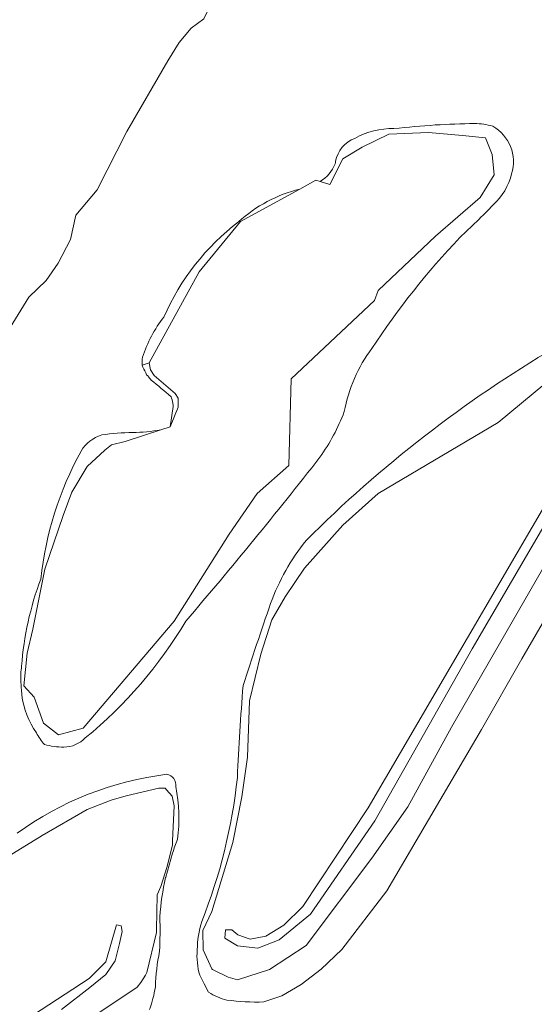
# Model space of a CAD drawing. Extents: x 184422 to 188298, y 343471 to 350189.
# Tile 309 of 513: x 186901 to 187052, y 348015 to 348303. Entities that reach past the tile are written whole.
import ezdxf

# ---------------------------------------------------------------- set-up
doc = ezdxf.new("R2010")
doc.units = 0
for name, color, linetype, lineweight in [('B-WA-GR-GRAS-GV', 252, 'Continuous', 13), ('B-WA-OG-WATER_GREPPEL-GV', 252, 'Continuous', 18), ('B-WA-OG-WATER_MEER-GV', 252, 'Continuous', 18), ('B-WA-OG-WATER_SLOOT-GV', 252, 'Continuous', 18)]:
    doc.layers.add(name, color=color, linetype=linetype, lineweight=lineweight)

msp = doc.modelspace()

# ---------------------------------------------------------------- linework, layer by layer
at = {"layer": 'B-WA-GR-GRAS-GV', "flags": 128}
for points in [[(186894.606, 348207.838), (186903.258, 348221.808), (186908.338, 348226.65), (186911.91, 348231.809), (186915.482, 348238.715), (186917.069, 348245.859), (186923.34, 348253.32), (186931.992, 348270.386), (186944.057, 348291.103), (186947.394, 348296.417), (186950.883, 348300.707), (186954.614, 348303.406)], [(186894.606, 348207.838), (186903.258, 348221.808), (186908.338, 348226.65), (186911.91, 348231.809), (186915.482, 348238.715), (186917.069, 348245.859), (186923.34, 348253.32), (186931.992, 348270.386), (186944.057, 348291.103), (186947.394, 348296.417), (186950.883, 348300.707), (186954.614, 348303.406)], [(186894.606, 348207.838), (186903.258, 348221.808), (186908.338, 348226.65), (186911.91, 348231.809), (186915.482, 348238.715), (186917.069, 348245.859), (186923.34, 348253.32), (186931.992, 348270.386), (186944.057, 348291.103), (186947.394, 348296.417), (186950.883, 348300.707), (186954.614, 348303.406)], [(187054.688, 348196.352), (187040.93, 348185.107), (187005.74, 348164.205), (186995.421, 348154.945), (186984.177, 348142.377), (186978.426, 348133.909), (186974.56, 348127.244), (186971.361, 348117.113), (186968.037, 348103.483), (186967.375, 348086.946), (186965.788, 348075.371), (186963.142, 348061.943), (186956.924, 348041.703), (186954.278, 348036.146), (186954.411, 348030.458), (186956.924, 348024.902), (186957.196, 348024.698), (186961.699, 348022.507), (186964.464, 348021.643), (186973.863, 348024.754), (186984.638, 348031.784), (187003.871, 348057.332), (187014.455, 348072.382), (187027.26, 348095.717), (187076.928, 348181.955)], [(187054.688, 348196.352), (187040.93, 348185.107), (187005.74, 348164.205), (186995.421, 348154.945), (186984.177, 348142.377), (186978.426, 348133.909), (186974.56, 348127.244), (186971.361, 348117.113), (186968.037, 348103.483), (186967.375, 348086.946), (186965.788, 348075.371), (186963.142, 348061.943), (186956.924, 348041.703), (186954.278, 348036.146), (186954.411, 348030.458), (186956.924, 348024.902), (186957.196, 348024.698), (186961.699, 348022.507), (186964.464, 348021.643), (186973.863, 348024.754), (186984.638, 348031.784), (187003.871, 348057.332), (187014.455, 348072.382), (187027.26, 348095.717), (187076.928, 348181.955)], [(187054.688, 348196.352), (187040.93, 348185.107), (187005.74, 348164.205), (186995.421, 348154.945), (186984.177, 348142.377), (186978.426, 348133.909), (186974.56, 348127.244), (186971.361, 348117.113), (186968.037, 348103.483), (186967.375, 348086.946), (186965.788, 348075.371), (186963.142, 348061.943), (186956.924, 348041.703), (186954.278, 348036.146), (186954.411, 348030.458), (186956.924, 348024.902), (186957.196, 348024.698), (186961.699, 348022.507), (186964.464, 348021.643), (186973.863, 348024.754), (186984.638, 348031.784), (187003.871, 348057.332), (187014.455, 348072.382), (187027.26, 348095.717), (187076.928, 348181.955)], [(186911.745, 348003.985), (186935.098, 348019.577), (186936.143, 348020.889), (186937.506, 348023.024), (186937.86, 348023.857), (186940.713, 348035.516), (186940.713, 348036.39), (186940.959, 348046.629), (186942.041, 348049.024), (186943.798, 348054.653), (186945.417, 348061.183), (186945.417, 348062.416), (186945.86, 348072.727), (186945.279, 348075.516), (186943.626, 348077.424), (186943.219, 348077.894), (186941.439, 348077.894), (186931.789, 348075.611), (186927.408, 348074.334), (186920.371, 348071.588), (186907.208, 348063.99), (186897.473, 348058.027)], [(186911.745, 348003.985), (186935.098, 348019.577), (186936.143, 348020.889), (186937.506, 348023.024), (186937.86, 348023.857), (186940.713, 348035.516), (186940.713, 348036.39), (186940.959, 348046.629), (186942.041, 348049.024), (186943.798, 348054.653), (186945.417, 348061.183), (186945.417, 348062.416), (186945.86, 348072.727), (186945.279, 348075.516), (186943.626, 348077.424), (186943.219, 348077.894), (186941.439, 348077.894), (186931.789, 348075.611), (186927.408, 348074.334), (186920.371, 348071.588), (186907.208, 348063.99), (186897.473, 348058.027)], [(186911.745, 348003.985), (186935.098, 348019.577), (186936.143, 348020.889), (186937.506, 348023.024), (186937.86, 348023.857), (186940.713, 348035.516), (186940.713, 348036.39), (186940.959, 348046.629), (186942.041, 348049.024), (186943.798, 348054.653), (186945.417, 348061.183), (186945.417, 348062.416), (186945.86, 348072.727), (186945.279, 348075.516), (186943.626, 348077.424), (186943.219, 348077.894), (186941.439, 348077.894), (186931.789, 348075.611), (186927.408, 348074.334), (186920.371, 348071.588), (186907.208, 348063.99), (186897.473, 348058.027)], [(186869.093, 347988.237), (186920.952, 348022.104), (186925.846, 348026.998), (186929.021, 348037.846), (186930.315, 348037.48), (186930.635, 348035.88), (186929.835, 348032.361), (186928.555, 348027.243), (186925.836, 348023.244), (186921.198, 348019.405), (186912.88, 348013.008)], [(186869.093, 347988.237), (186920.952, 348022.104), (186925.846, 348026.998), (186929.021, 348037.846), (186930.315, 348037.48), (186930.635, 348035.88), (186929.835, 348032.361), (186928.555, 348027.243), (186925.836, 348023.244), (186921.198, 348019.405), (186912.88, 348013.008)], [(186869.093, 347988.237), (186920.952, 348022.104), (186925.846, 348026.998), (186929.021, 348037.846), (186930.315, 348037.48), (186930.635, 348035.88), (186929.835, 348032.361), (186928.555, 348027.243), (186925.836, 348023.244), (186921.198, 348019.405), (186912.88, 348013.008)]]:
    msp.add_lwpolyline(points, dxfattribs=at)
for points in [[(186945.946, 348126.815), (186962.071, 348152.352), (186970.278, 348164.228), (186979.562, 348172.482), (186980.209, 348197.856), (187004.683, 348220.874), (187005.742, 348223.785), (187022.543, 348239.66), (187035.64, 348251.037), (187039.741, 348257.652), (187039.212, 348263.605), (187037.227, 348268.499), (187030.481, 348269.161), (187020.559, 348270.087), (187008.917, 348269.558), (187001.031, 348265.806), (186995.362, 348262.331), (186991.587, 348254.873), (186988.719, 348255.706), (186987.486, 348256.064), (186982.775, 348253.497), (186965.393, 348244.025), (186953.222, 348229.209), (186938.56, 348202.579), (186938.99, 348200.552), (186940.001, 348198.821), (186946.149, 348193.526), (186947.109, 348192.223), (186947.109, 348191.864), (186947.109, 348189.527), (186944.753, 348183.832), (186941.989, 348182.92), (186931.526, 348179.467), (186927.562, 348178.479), (186925.518, 348176.966), (186920.345, 348172.14), (186915.844, 348164.653), (186913.385, 348157.846), (186907.978, 348142.029), (186904.406, 348124.434), (186902.819, 348117.422), (186901.76, 348107.897), (186904.803, 348104.59), (186907.581, 348096.917), (186911.947, 348093.477), (186919.223, 348095.462)], [(186945.946, 348126.815), (186962.071, 348152.352), (186970.278, 348164.228), (186979.562, 348172.482), (186980.209, 348197.856), (187004.683, 348220.874), (187005.742, 348223.785), (187022.543, 348239.66), (187035.64, 348251.037), (187039.741, 348257.652), (187039.212, 348263.605), (187037.227, 348268.499), (187030.481, 348269.161), (187020.559, 348270.087), (187008.917, 348269.558), (187001.031, 348265.806), (186995.362, 348262.331), (186991.587, 348254.873), (186988.719, 348255.706), (186987.486, 348256.064), (186982.775, 348253.497), (186965.393, 348244.025), (186953.222, 348229.209), (186938.56, 348202.579), (186938.99, 348200.552), (186940.001, 348198.821), (186946.149, 348193.526), (186947.109, 348192.223), (186947.109, 348191.864), (186947.109, 348189.527), (186944.753, 348183.832), (186941.989, 348182.92), (186931.526, 348179.467), (186927.562, 348178.479), (186925.518, 348176.966), (186920.345, 348172.14), (186915.844, 348164.653), (186913.385, 348157.846), (186907.978, 348142.029), (186904.406, 348124.434), (186902.819, 348117.422), (186901.76, 348107.897), (186904.803, 348104.59), (186907.581, 348096.917), (186911.947, 348093.477), (186919.223, 348095.462)], [(186945.946, 348126.815), (186962.071, 348152.352), (186970.278, 348164.228), (186979.562, 348172.482), (186980.209, 348197.856), (187004.683, 348220.874), (187005.742, 348223.785), (187022.543, 348239.66), (187035.64, 348251.037), (187039.741, 348257.652), (187039.212, 348263.605), (187037.227, 348268.499), (187030.481, 348269.161), (187020.559, 348270.087), (187008.917, 348269.558), (187001.031, 348265.806), (186995.362, 348262.331), (186991.587, 348254.873), (186988.719, 348255.706), (186987.486, 348256.064), (186982.775, 348253.497), (186965.393, 348244.025), (186953.222, 348229.209), (186938.56, 348202.579), (186938.99, 348200.552), (186940.001, 348198.821), (186946.149, 348193.526), (186947.109, 348192.223), (186947.109, 348191.864), (186947.109, 348189.527), (186944.753, 348183.832), (186941.989, 348182.92), (186931.526, 348179.467), (186927.562, 348178.479), (186925.518, 348176.966), (186920.345, 348172.14), (186915.844, 348164.653), (186913.385, 348157.846), (186907.978, 348142.029), (186904.406, 348124.434), (186902.819, 348117.422), (186901.76, 348107.897), (186904.803, 348104.59), (186907.581, 348096.917), (186911.947, 348093.477), (186919.223, 348095.462)], [(186978.076, 348037.749), (186983.633, 348043.173), (187002.815, 348072.144), (187070.548, 348188.032), (187072.4, 348192.795), (187071.475, 348195.97), (187067.77, 348197.028), (187068.564, 348199.542), (187072.136, 348198.351), (187074.385, 348194.647), (187075.046, 348191.075), (187073.723, 348187.768), (187033.374, 348118.711), (187004.799, 348068.308), (186985.882, 348040.924), (186976.753, 348033.383), (186970.403, 348031.002), (186964.45, 348031.663), (186960.746, 348033.912), (186961.011, 348036.293), (186962.863, 348036.293), (186964.583, 348034.838), (186968.155, 348033.648), (186972.785, 348034.441)], [(186978.076, 348037.749), (186983.633, 348043.173), (187002.815, 348072.144), (187070.548, 348188.032), (187072.4, 348192.795), (187071.475, 348195.97), (187067.77, 348197.028), (187068.564, 348199.542), (187072.136, 348198.351), (187074.385, 348194.647), (187075.046, 348191.075), (187073.723, 348187.768), (187033.374, 348118.711), (187004.799, 348068.308), (186985.882, 348040.924), (186976.753, 348033.383), (186970.403, 348031.002), (186964.45, 348031.663), (186960.746, 348033.912), (186961.011, 348036.293), (186962.863, 348036.293), (186964.583, 348034.838), (186968.155, 348033.648), (186972.785, 348034.441)], [(186978.076, 348037.749), (186983.633, 348043.173), (187002.815, 348072.144), (187070.548, 348188.032), (187072.4, 348192.795), (187071.475, 348195.97), (187067.77, 348197.028), (187068.564, 348199.542), (187072.136, 348198.351), (187074.385, 348194.647), (187075.046, 348191.075), (187073.723, 348187.768), (187033.374, 348118.711), (187004.799, 348068.308), (186985.882, 348040.924), (186976.753, 348033.383), (186970.403, 348031.002), (186964.45, 348031.663), (186960.746, 348033.912), (186961.011, 348036.293), (186962.863, 348036.293), (186964.583, 348034.838), (186968.155, 348033.648), (186972.785, 348034.441)]]:
    msp.add_lwpolyline(points, close=True, dxfattribs=at)
at = {"layer": 'B-WA-OG-WATER_GREPPEL-GV', "flags": 128}
msp.add_lwpolyline([(186978.076, 348037.749), (186972.785, 348034.441), (186968.155, 348033.648), (186964.583, 348034.838), (186962.863, 348036.293), (186961.011, 348036.293), (186960.746, 348033.912), (186964.45, 348031.663), (186970.403, 348031.002), (186976.753, 348033.383), (186985.882, 348040.924), (187004.799, 348068.308), (187033.374, 348118.711), (187073.723, 348187.768), (187075.046, 348191.075), (187074.385, 348194.647), (187072.136, 348198.351), (187068.564, 348199.542), (187067.77, 348197.028), (187071.475, 348195.97), (187072.4, 348192.795), (187070.548, 348188.032), (187002.815, 348072.144), (186983.633, 348043.173)], close=True, dxfattribs=at)
msp.add_lwpolyline([(186978.076, 348037.749), (186972.785, 348034.441), (186968.155, 348033.648), (186964.583, 348034.838), (186962.863, 348036.293), (186961.011, 348036.293), (186960.746, 348033.912), (186964.45, 348031.663), (186970.403, 348031.002), (186976.753, 348033.383), (186985.882, 348040.924), (187004.799, 348068.308), (187033.374, 348118.711), (187073.723, 348187.768), (187075.046, 348191.075), (187074.385, 348194.647), (187072.136, 348198.351), (187068.564, 348199.542), (187067.77, 348197.028), (187071.475, 348195.97), (187072.4, 348192.795), (187070.548, 348188.032), (187002.815, 348072.144), (186983.633, 348043.173)], close=True, dxfattribs=at)
msp.add_lwpolyline([(186978.076, 348037.749), (186972.785, 348034.441), (186968.155, 348033.648), (186964.583, 348034.838), (186962.863, 348036.293), (186961.011, 348036.293), (186960.746, 348033.912), (186964.45, 348031.663), (186970.403, 348031.002), (186976.753, 348033.383), (186985.882, 348040.924), (187004.799, 348068.308), (187033.374, 348118.711), (187073.723, 348187.768), (187075.046, 348191.075), (187074.385, 348194.647), (187072.136, 348198.351), (187068.564, 348199.542), (187067.77, 348197.028), (187071.475, 348195.97), (187072.4, 348192.795), (187070.548, 348188.032), (187002.815, 348072.144), (186983.633, 348043.173)], close=True, dxfattribs=at)
msp.add_lwpolyline([(186912.88, 348013.008), (186921.198, 348019.405), (186925.836, 348023.244), (186928.555, 348027.243), (186929.835, 348032.361), (186930.635, 348035.88), (186930.315, 348037.48), (186929.021, 348037.846), (186925.846, 348026.998), (186920.952, 348022.104), (186869.093, 347988.237)], dxfattribs=at)
msp.add_lwpolyline([(186912.88, 348013.008), (186921.198, 348019.405), (186925.836, 348023.244), (186928.555, 348027.243), (186929.835, 348032.361), (186930.635, 348035.88), (186930.315, 348037.48), (186929.021, 348037.846), (186925.846, 348026.998), (186920.952, 348022.104), (186869.093, 347988.237)], dxfattribs=at)
msp.add_lwpolyline([(186912.88, 348013.008), (186921.198, 348019.405), (186925.836, 348023.244), (186928.555, 348027.243), (186929.835, 348032.361), (186930.635, 348035.88), (186930.315, 348037.48), (186929.021, 348037.846), (186925.846, 348026.998), (186920.952, 348022.104), (186869.093, 347988.237)], dxfattribs=at)
at = {"layer": 'B-WA-OG-WATER_MEER-GV', "flags": 128}
for points in [[(186962.318, 348318.277), (186960.488, 348314.439), (186957.154, 348310.629), (186956.201, 348306.581), (186954.614, 348303.406), (186950.883, 348300.707), (186947.394, 348296.417), (186944.057, 348291.103), (186931.992, 348270.386), (186923.34, 348253.32), (186917.069, 348245.859), (186915.482, 348238.715), (186911.91, 348231.809), (186908.338, 348226.65), (186903.258, 348221.808), (186894.606, 348207.838), (186892.687, 348201.168)], [(186962.318, 348318.277), (186960.488, 348314.439), (186957.154, 348310.629), (186956.201, 348306.581), (186954.614, 348303.406), (186950.883, 348300.707), (186947.394, 348296.417), (186944.057, 348291.103), (186931.992, 348270.386), (186923.34, 348253.32), (186917.069, 348245.859), (186915.482, 348238.715), (186911.91, 348231.809), (186908.338, 348226.65), (186903.258, 348221.808), (186894.606, 348207.838), (186892.687, 348201.168)], [(186962.318, 348318.277), (186960.488, 348314.439), (186957.154, 348310.629), (186956.201, 348306.581), (186954.614, 348303.406), (186950.883, 348300.707), (186947.394, 348296.417), (186944.057, 348291.103), (186931.992, 348270.386), (186923.34, 348253.32), (186917.069, 348245.859), (186915.482, 348238.715), (186911.91, 348231.809), (186908.338, 348226.65), (186903.258, 348221.808), (186894.606, 348207.838), (186892.687, 348201.168)], [(186993.124, 348260.885), (186993.212, 348261.275), (186993.275, 348261.667)], [(186993.124, 348260.885), (186993.212, 348261.275), (186993.275, 348261.667)], [(186993.124, 348260.885), (186993.212, 348261.275), (186993.275, 348261.667)], [(186982.775, 348253.497), (186987.486, 348256.064), (186988.719, 348255.706)], [(186982.775, 348253.497), (186987.486, 348256.064), (186988.719, 348255.706)], [(186982.775, 348253.497), (186987.486, 348256.064), (186988.719, 348255.706)], [(186938.207, 348198.708), (186937.744, 348199.046), (186937.585, 348199.649)], [(186938.207, 348198.708), (186937.744, 348199.046), (186937.585, 348199.649)], [(186938.207, 348198.708), (186937.744, 348199.046), (186937.585, 348199.649)], [(186941.989, 348182.92), (186944.753, 348183.832), (186945.61, 348189.731)], [(186941.989, 348182.92), (186944.753, 348183.832), (186945.61, 348189.731)], [(186941.989, 348182.92), (186944.753, 348183.832), (186945.61, 348189.731)], [(187084.56, 348179.888), (187082.709, 348176.405), (187073.581, 348159.982), (187059.817, 348136.306), (187047.858, 348115.817), (187036.1, 348095.043), (187008.277, 348047.742), (186995.099, 348030.558), (186989.048, 348024.757), (186983.167, 348020.316), (186977.461, 348017.034), (186972.182, 348015.18)], [(187084.56, 348179.888), (187082.709, 348176.405), (187073.581, 348159.982), (187059.817, 348136.306), (187047.858, 348115.817), (187036.1, 348095.043), (187008.277, 348047.742), (186995.099, 348030.558), (186989.048, 348024.757), (186983.167, 348020.316), (186977.461, 348017.034), (186972.182, 348015.18)], [(187084.56, 348179.888), (187082.709, 348176.405), (187073.581, 348159.982), (187059.817, 348136.306), (187047.858, 348115.817), (187036.1, 348095.043), (187008.277, 348047.742), (186995.099, 348030.558), (186989.048, 348024.757), (186983.167, 348020.316), (186977.461, 348017.034), (186972.182, 348015.18)], [(186945.41, 348058.822), (186943.472, 348051.821), (186943.392, 348051.639)], [(186945.41, 348058.822), (186943.472, 348051.821), (186943.392, 348051.639)], [(186945.41, 348058.822), (186943.472, 348051.821), (186943.392, 348051.639)], [(186956.004, 348018.031), (186954.704, 348020.521), (186953.426, 348023.025)], [(186956.004, 348018.031), (186954.704, 348020.521), (186953.426, 348023.025)], [(186956.004, 348018.031), (186954.704, 348020.521), (186953.426, 348023.025)]]:
    msp.add_lwpolyline(points, dxfattribs=at)
at = {"layer": 'B-WA-OG-WATER_MEER-GV'}
for points in [[(187010.366, 348271.213, -0.0089039), (187022.48, 348272.287)], [(187010.366, 348271.213, -0.0089039), (187022.48, 348272.287)], [(187010.366, 348271.213, -0.0089039), (187022.48, 348272.287)], [(187022.48, 348272.287, -0.0083114), (187034.024, 348272.705)], [(187022.48, 348272.287, -0.0083114), (187034.024, 348272.705)], [(187022.48, 348272.287, -0.0083114), (187034.024, 348272.705)], [(187034.024, 348272.705, -0.0652747), (187039.342, 348271.922)], [(187034.024, 348272.705, -0.0652747), (187039.342, 348271.922)], [(187034.024, 348272.705, -0.0652747), (187039.342, 348271.922)], [(187039.342, 348271.922, -0.3531834), (187044.905, 348257.976)], [(187039.342, 348271.922, -0.3531834), (187044.905, 348257.976)], [(187039.342, 348271.922, -0.3531834), (187044.905, 348257.976)], [(186998.924, 348268.353, -0.1404952), (187010.366, 348271.213)], [(186998.924, 348268.353, -0.1404952), (187010.366, 348271.213)], [(186998.924, 348268.353, -0.1404952), (187010.366, 348271.213)], [(186993.275, 348261.667, -0.2658244), (186998.924, 348268.353)], [(186993.275, 348261.667, -0.2658244), (186998.924, 348268.353)], [(186993.275, 348261.667, -0.2658244), (186998.924, 348268.353)], [(186988.719, 348255.706, 0.160474), (186993.124, 348260.885)], [(186988.719, 348255.706, 0.160474), (186993.124, 348260.885)], [(186988.719, 348255.706, 0.160474), (186993.124, 348260.885)], [(187044.905, 348257.976, -0.1468125), (187039.532, 348248.87)], [(187044.905, 348257.976, -0.1468125), (187039.532, 348248.87)], [(187044.905, 348257.976, -0.1468125), (187039.532, 348248.87)], [(186964.814, 348243.9, -0.1256387), (186982.775, 348253.497)], [(186964.814, 348243.9, -0.1256387), (186982.775, 348253.497)], [(186964.814, 348243.9, -0.1256387), (186982.775, 348253.497)], [(187039.532, 348248.87, -0.011118), (187029.698, 348239.266)], [(187039.532, 348248.87, -0.011118), (187029.698, 348239.266)], [(187039.532, 348248.87, -0.011118), (187029.698, 348239.266)], [(186942.883, 348215.991, -0.1271759), (186964.814, 348243.9)], [(186942.883, 348215.991, -0.1271759), (186964.814, 348243.9)], [(186942.883, 348215.991, -0.1271759), (186964.814, 348243.9)], [(187029.698, 348239.266, 0.0450065), (187003.925, 348206.794)], [(187029.698, 348239.266, 0.0450065), (187003.925, 348206.794)], [(187029.698, 348239.266, 0.0450065), (187003.925, 348206.794)], [(186936.624, 348204.233, -0.087718), (186942.883, 348215.991)], [(186936.624, 348204.233, -0.087718), (186942.883, 348215.991)], [(186936.624, 348204.233, -0.087718), (186942.883, 348215.991)], [(186984.583, 348150.45, -0.0631305), (187057.681, 348207.08)], [(186984.583, 348150.45, -0.0631305), (187057.681, 348207.08)], [(186984.583, 348150.45, -0.0631305), (187057.681, 348207.08)], [(187003.925, 348206.794, 0.114866), (186995.787, 348188.246)], [(187003.925, 348206.794, 0.114866), (186995.787, 348188.246)], [(187003.925, 348206.794, 0.114866), (186995.787, 348188.246)], [(186936.531, 348201.825, -0.0892809), (186936.624, 348204.233)], [(186936.531, 348201.825, -0.0892809), (186936.624, 348204.233)], [(186936.531, 348201.825, -0.0892809), (186936.624, 348204.233)], [(186937.585, 348199.649, -0.0451325), (186936.531, 348201.825)], [(186937.585, 348199.649, -0.0451325), (186936.531, 348201.825)], [(186937.585, 348199.649, -0.0451325), (186936.531, 348201.825)], [(186939.206, 348197.486, -0.0301788), (186938.207, 348198.708)], [(186939.206, 348197.486, -0.0301788), (186938.207, 348198.708)], [(186939.206, 348197.486, -0.0301788), (186938.207, 348198.708)], [(186944.978, 348192.617, 0.0092609), (186939.206, 348197.486)], [(186944.978, 348192.617, 0.0092609), (186939.206, 348197.486)], [(186944.978, 348192.617, 0.0092609), (186939.206, 348197.486)], [(186945.512, 348190.745, 0.0800171), (186944.978, 348192.617)], [(186945.512, 348190.745, 0.0800171), (186944.978, 348192.617)], [(186945.512, 348190.745, 0.0800171), (186944.978, 348192.617)], [(186945.61, 348189.731, 0.0138678), (186945.512, 348190.745)], [(186945.61, 348189.731, 0.0138678), (186945.512, 348190.745)], [(186945.61, 348189.731, 0.0138678), (186945.512, 348190.745)], [(186995.787, 348188.246, -0.0660517), (186988.644, 348174.862)], [(186995.787, 348188.246, -0.0660517), (186988.644, 348174.862)], [(186995.787, 348188.246, -0.0660517), (186988.644, 348174.862)], [(186924.683, 348181.436, -0.0316331), (186933.729, 348182.132)], [(186924.683, 348181.436, -0.0316331), (186933.729, 348182.132)], [(186924.683, 348181.436, -0.0316331), (186933.729, 348182.132)], [(186933.729, 348182.132, 0.0442994), (186941.989, 348182.92)], [(186933.729, 348182.132, 0.0442994), (186941.989, 348182.92)], [(186933.729, 348182.132, 0.0442994), (186941.989, 348182.92)], [(186918.59, 348176.708, -0.1849939), (186924.683, 348181.436)], [(186918.59, 348176.708, -0.1849939), (186924.683, 348181.436)], [(186918.59, 348176.708, -0.1849939), (186924.683, 348181.436)], [(186906.776, 348139.173, -0.0978867), (186918.59, 348176.708)], [(186906.776, 348139.173, -0.0978867), (186918.59, 348176.708)], [(186906.776, 348139.173, -0.0978867), (186918.59, 348176.708)], [(186988.644, 348174.862, -0.0120543), (186949.314, 348126.851)], [(186988.644, 348174.862, -0.0120543), (186949.314, 348126.851)], [(186988.644, 348174.862, -0.0120543), (186949.314, 348126.851)], [(186974.207, 348131.969, -0.0830345), (186984.583, 348150.45)], [(186974.207, 348131.969, -0.0830345), (186984.583, 348150.45)], [(186974.207, 348131.969, -0.0830345), (186984.583, 348150.45)], [(186901.149, 348113.603, -0.0717071), (186906.776, 348139.173)], [(186901.149, 348113.603, -0.0717071), (186906.776, 348139.173)], [(186901.149, 348113.603, -0.0717071), (186906.776, 348139.173)], [(186966.105, 348107.942, -0.0054991), (186974.207, 348131.969)], [(186966.105, 348107.942, -0.0054991), (186974.207, 348131.969)], [(186966.105, 348107.942, -0.0054991), (186974.207, 348131.969)], [(186949.314, 348126.851, -0.0884175), (186919.828, 348092.602)], [(186949.314, 348126.851, -0.0884175), (186919.828, 348092.602)], [(186949.314, 348126.851, -0.0884175), (186919.828, 348092.602)], [(186900.938, 348109.346, -0.0523373), (186901.149, 348113.603)], [(186900.938, 348109.346, -0.0523373), (186901.149, 348113.603)], [(186900.938, 348109.346, -0.0523373), (186901.149, 348113.603)], [(186901.233, 348105.153, -0.0240526), (186900.938, 348109.346)], [(186901.233, 348105.153, -0.0240526), (186900.938, 348109.346)], [(186901.233, 348105.153, -0.0240526), (186900.938, 348109.346)], [(186964.447, 348081.013, -0.0071234), (186966.105, 348107.942)], [(186964.447, 348081.013, -0.0071234), (186966.105, 348107.942)], [(186964.447, 348081.013, -0.0071234), (186966.105, 348107.942)], [(186905.521, 348094.101, -0.1278), (186901.233, 348105.153)], [(186905.521, 348094.101, -0.1278), (186901.233, 348105.153)], [(186905.521, 348094.101, -0.1278), (186901.233, 348105.153)], [(186907.859, 348090.661, -0.0709525), (186905.521, 348094.101)], [(186907.859, 348090.661, -0.0709525), (186905.521, 348094.101)], [(186907.859, 348090.661, -0.0709525), (186905.521, 348094.101)], [(186919.828, 348092.602, -0.1961745), (186913.537, 348089.885)], [(186919.828, 348092.602, -0.1961745), (186913.537, 348089.885)], [(186919.828, 348092.602, -0.1961745), (186913.537, 348089.885)], [(186913.537, 348089.885, -0.0583916), (186907.859, 348090.661)], [(186913.537, 348089.885, -0.0583916), (186907.859, 348090.661)], [(186913.537, 348089.885, -0.0583916), (186907.859, 348090.661)], [(186899.827, 348064.666, -0.126704), (186943.752, 348081.933)], [(186899.827, 348064.666, -0.126704), (186943.752, 348081.933)], [(186899.827, 348064.666, -0.126704), (186943.752, 348081.933)], [(186943.752, 348081.933, -0.4078758), (186946.385, 348078.309)], [(186943.752, 348081.933, -0.4078758), (186946.385, 348078.309)], [(186943.752, 348081.933, -0.4078758), (186946.385, 348078.309)], [(186946.385, 348078.309, -0.0823622), (186946.905, 348062.867)], [(186946.385, 348078.309, -0.0823622), (186946.905, 348062.867)], [(186946.385, 348078.309, -0.0823622), (186946.905, 348062.867)], [(186953.993, 348038.772, 0.0682818), (186964.447, 348081.013)], [(186953.993, 348038.772, 0.0682818), (186964.447, 348081.013)], [(186953.993, 348038.772, 0.0682818), (186964.447, 348081.013)], [(186946.905, 348062.867, 0.0145211), (186945.41, 348058.822)], [(186946.905, 348062.867, 0.0145211), (186945.41, 348058.822)], [(186946.905, 348062.867, 0.0145211), (186945.41, 348058.822)], [(186943.392, 348051.639, 0.0393803), (186941.722, 348040.164)], [(186943.392, 348051.639, 0.0393803), (186941.722, 348040.164)], [(186943.392, 348051.639, 0.0393803), (186941.722, 348040.164)], [(186941.722, 348040.164, -0.0161001), (186941.639, 348030.041)], [(186941.722, 348040.164, -0.0161001), (186941.639, 348030.041)], [(186941.722, 348040.164, -0.0161001), (186941.639, 348030.041)], [(186952.662, 348030.456, -0.0687962), (186953.993, 348038.772)], [(186952.662, 348030.456, -0.0687962), (186953.993, 348038.772)], [(186952.662, 348030.456, -0.0687962), (186953.993, 348038.772)], [(186941.639, 348030.041, 0.0470477), (186940.404, 348019.595)], [(186941.639, 348030.041, 0.0470477), (186940.404, 348019.595)], [(186941.639, 348030.041, 0.0470477), (186940.404, 348019.595)], [(186953.426, 348023.025, -0.0923772), (186952.662, 348030.456)], [(186953.426, 348023.025, -0.0923772), (186952.662, 348030.456)], [(186953.426, 348023.025, -0.0923772), (186952.662, 348030.456)], [(186940.404, 348019.595, -0.0449947), (186938.682, 348012.969)], [(186940.404, 348019.595, -0.0449947), (186938.682, 348012.969)], [(186940.404, 348019.595, -0.0449947), (186938.682, 348012.969)], [(186961.361, 348015.759, -0.0894295), (186956.004, 348018.031)], [(186961.361, 348015.759, -0.0894295), (186956.004, 348018.031)], [(186961.361, 348015.759, -0.0894295), (186956.004, 348018.031)], [(186972.182, 348015.18, -0.0396256), (186961.361, 348015.759)], [(186972.182, 348015.18, -0.0396256), (186961.361, 348015.759)], [(186972.182, 348015.18, -0.0396256), (186961.361, 348015.759)]]:
    msp.add_lwpolyline(points, format="xyb", dxfattribs=at)
at = {"layer": 'B-WA-OG-WATER_SLOOT-GV'}
for points in [[(187022.48, 348272.287, 0.0089039), (187010.366, 348271.213)], [(187022.48, 348272.287, 0.0089039), (187010.366, 348271.213)], [(187022.48, 348272.287, 0.0089039), (187010.366, 348271.213)], [(187034.024, 348272.705, 0.0083114), (187022.48, 348272.287)], [(187034.024, 348272.705, 0.0083114), (187022.48, 348272.287)], [(187034.024, 348272.705, 0.0083114), (187022.48, 348272.287)], [(187039.342, 348271.922, 0.0652747), (187034.024, 348272.705)], [(187039.342, 348271.922, 0.0652747), (187034.024, 348272.705)], [(187039.342, 348271.922, 0.0652747), (187034.024, 348272.705)], [(187044.905, 348257.976, 0.3531834), (187039.342, 348271.922)], [(187044.905, 348257.976, 0.3531834), (187039.342, 348271.922)], [(187044.905, 348257.976, 0.3531834), (187039.342, 348271.922)], [(187010.366, 348271.213, 0.1404952), (186998.924, 348268.353)], [(187010.366, 348271.213, 0.1404952), (186998.924, 348268.353)], [(187010.366, 348271.213, 0.1404952), (186998.924, 348268.353)], [(186998.924, 348268.353, 0.2658244), (186993.275, 348261.667)], [(186998.924, 348268.353, 0.2658244), (186993.275, 348261.667)], [(186998.924, 348268.353, 0.2658244), (186993.275, 348261.667)], [(186993.124, 348260.885, -0.160474), (186988.719, 348255.706)], [(186993.124, 348260.885, -0.160474), (186988.719, 348255.706)], [(186993.124, 348260.885, -0.160474), (186988.719, 348255.706)], [(187039.532, 348248.87, 0.1468125), (187044.905, 348257.976)], [(187039.532, 348248.87, 0.1468125), (187044.905, 348257.976)], [(187039.532, 348248.87, 0.1468125), (187044.905, 348257.976)], [(186982.775, 348253.497, 0.1256387), (186964.814, 348243.9)], [(186982.775, 348253.497, 0.1256387), (186964.814, 348243.9)], [(186982.775, 348253.497, 0.1256387), (186964.814, 348243.9)], [(187029.698, 348239.266, 0.011118), (187039.532, 348248.87)], [(187029.698, 348239.266, 0.011118), (187039.532, 348248.87)], [(187029.698, 348239.266, 0.011118), (187039.532, 348248.87)], [(186964.814, 348243.9, 0.1271759), (186942.883, 348215.991)], [(186964.814, 348243.9, 0.1271759), (186942.883, 348215.991)], [(186964.814, 348243.9, 0.1271759), (186942.883, 348215.991)], [(187003.925, 348206.794, -0.0450065), (187029.698, 348239.266)], [(187003.925, 348206.794, -0.0450065), (187029.698, 348239.266)], [(187003.925, 348206.794, -0.0450065), (187029.698, 348239.266)], [(186942.883, 348215.991, 0.087718), (186936.624, 348204.233)], [(186942.883, 348215.991, 0.087718), (186936.624, 348204.233)], [(186942.883, 348215.991, 0.087718), (186936.624, 348204.233)], [(187057.681, 348207.08, 0.0631305), (186984.583, 348150.45)], [(187057.681, 348207.08, 0.0631305), (186984.583, 348150.45)], [(187057.681, 348207.08, 0.0631305), (186984.583, 348150.45)], [(186995.787, 348188.246, -0.114866), (187003.925, 348206.794)], [(186995.787, 348188.246, -0.114866), (187003.925, 348206.794)], [(186995.787, 348188.246, -0.114866), (187003.925, 348206.794)], [(186936.624, 348204.233, 0.0892809), (186936.531, 348201.825)], [(186936.624, 348204.233, 0.0892809), (186936.531, 348201.825)], [(186936.624, 348204.233, 0.0892809), (186936.531, 348201.825)], [(186936.531, 348201.825, 0.0451325), (186937.585, 348199.649)], [(186936.531, 348201.825, 0.0451325), (186937.585, 348199.649)], [(186936.531, 348201.825, 0.0451325), (186937.585, 348199.649)], [(186938.207, 348198.708, 0.0301788), (186939.206, 348197.486)], [(186938.207, 348198.708, 0.0301788), (186939.206, 348197.486)], [(186938.207, 348198.708, 0.0301788), (186939.206, 348197.486)], [(186939.206, 348197.486, -0.0092609), (186944.978, 348192.617)], [(186939.206, 348197.486, -0.0092609), (186944.978, 348192.617)], [(186939.206, 348197.486, -0.0092609), (186944.978, 348192.617)], [(186944.978, 348192.617, -0.0800171), (186945.512, 348190.745)], [(186944.978, 348192.617, -0.0800171), (186945.512, 348190.745)], [(186944.978, 348192.617, -0.0800171), (186945.512, 348190.745)], [(186945.512, 348190.745, -0.0138678), (186945.61, 348189.731)], [(186945.512, 348190.745, -0.0138678), (186945.61, 348189.731)], [(186945.512, 348190.745, -0.0138678), (186945.61, 348189.731)], [(186988.644, 348174.862, 0.0660517), (186995.787, 348188.246)], [(186988.644, 348174.862, 0.0660517), (186995.787, 348188.246)], [(186988.644, 348174.862, 0.0660517), (186995.787, 348188.246)], [(186933.729, 348182.132, 0.0316331), (186924.683, 348181.436)], [(186933.729, 348182.132, 0.0316331), (186924.683, 348181.436)], [(186933.729, 348182.132, 0.0316331), (186924.683, 348181.436)], [(186941.989, 348182.92, -0.0442994), (186933.729, 348182.132)], [(186941.989, 348182.92, -0.0442994), (186933.729, 348182.132)], [(186941.989, 348182.92, -0.0442994), (186933.729, 348182.132)], [(186924.683, 348181.436, 0.1849939), (186918.59, 348176.708)], [(186924.683, 348181.436, 0.1849939), (186918.59, 348176.708)], [(186924.683, 348181.436, 0.1849939), (186918.59, 348176.708)], [(186918.59, 348176.708, 0.0978867), (186906.776, 348139.173)], [(186918.59, 348176.708, 0.0978867), (186906.776, 348139.173)], [(186918.59, 348176.708, 0.0978867), (186906.776, 348139.173)], [(186949.314, 348126.851, 0.0120543), (186988.644, 348174.862)], [(186949.314, 348126.851, 0.0120543), (186988.644, 348174.862)], [(186949.314, 348126.851, 0.0120543), (186988.644, 348174.862)], [(186984.583, 348150.45, 0.0830345), (186974.207, 348131.969)], [(186984.583, 348150.45, 0.0830345), (186974.207, 348131.969)], [(186984.583, 348150.45, 0.0830345), (186974.207, 348131.969)], [(186906.776, 348139.173, 0.0717071), (186901.149, 348113.603)], [(186906.776, 348139.173, 0.0717071), (186901.149, 348113.603)], [(186906.776, 348139.173, 0.0717071), (186901.149, 348113.603)], [(186974.207, 348131.969, 0.0054991), (186966.105, 348107.942)], [(186974.207, 348131.969, 0.0054991), (186966.105, 348107.942)], [(186974.207, 348131.969, 0.0054991), (186966.105, 348107.942)], [(186919.828, 348092.602, 0.0884175), (186949.314, 348126.851)], [(186919.828, 348092.602, 0.0884175), (186949.314, 348126.851)], [(186919.828, 348092.602, 0.0884175), (186949.314, 348126.851)], [(186901.149, 348113.603, 0.0523373), (186900.938, 348109.346)], [(186901.149, 348113.603, 0.0523373), (186900.938, 348109.346)], [(186901.149, 348113.603, 0.0523373), (186900.938, 348109.346)], [(186900.938, 348109.346, 0.0240526), (186901.233, 348105.153)], [(186900.938, 348109.346, 0.0240526), (186901.233, 348105.153)], [(186900.938, 348109.346, 0.0240526), (186901.233, 348105.153)], [(186966.105, 348107.942, 0.0071234), (186964.447, 348081.013)], [(186966.105, 348107.942, 0.0071234), (186964.447, 348081.013)], [(186966.105, 348107.942, 0.0071234), (186964.447, 348081.013)], [(186901.233, 348105.153, 0.1278), (186905.521, 348094.101)], [(186901.233, 348105.153, 0.1278), (186905.521, 348094.101)], [(186901.233, 348105.153, 0.1278), (186905.521, 348094.101)], [(186905.521, 348094.101, 0.0709525), (186907.859, 348090.661)], [(186905.521, 348094.101, 0.0709525), (186907.859, 348090.661)], [(186905.521, 348094.101, 0.0709525), (186907.859, 348090.661)], [(186913.537, 348089.885, 0.1961745), (186919.828, 348092.602)], [(186913.537, 348089.885, 0.1961745), (186919.828, 348092.602)], [(186913.537, 348089.885, 0.1961745), (186919.828, 348092.602)], [(186907.859, 348090.661, 0.0583916), (186913.537, 348089.885)], [(186907.859, 348090.661, 0.0583916), (186913.537, 348089.885)], [(186907.859, 348090.661, 0.0583916), (186913.537, 348089.885)], [(186943.752, 348081.933, 0.126704), (186899.827, 348064.666)], [(186943.752, 348081.933, 0.126704), (186899.827, 348064.666)], [(186943.752, 348081.933, 0.126704), (186899.827, 348064.666)], [(186946.385, 348078.309, 0.4078758), (186943.752, 348081.933)], [(186946.385, 348078.309, 0.4078758), (186943.752, 348081.933)], [(186946.385, 348078.309, 0.4078758), (186943.752, 348081.933)], [(186946.905, 348062.867, 0.0823622), (186946.385, 348078.309)], [(186946.905, 348062.867, 0.0823622), (186946.385, 348078.309)], [(186946.905, 348062.867, 0.0823622), (186946.385, 348078.309)], [(186964.447, 348081.013, -0.0682818), (186953.993, 348038.772)], [(186964.447, 348081.013, -0.0682818), (186953.993, 348038.772)], [(186964.447, 348081.013, -0.0682818), (186953.993, 348038.772)], [(186945.41, 348058.822, -0.0145211), (186946.905, 348062.867)], [(186945.41, 348058.822, -0.0145211), (186946.905, 348062.867)], [(186945.41, 348058.822, -0.0145211), (186946.905, 348062.867)], [(186941.722, 348040.164, -0.0393803), (186943.392, 348051.639)], [(186941.722, 348040.164, -0.0393803), (186943.392, 348051.639)], [(186941.722, 348040.164, -0.0393803), (186943.392, 348051.639)], [(186941.639, 348030.041, 0.0161001), (186941.722, 348040.164)], [(186941.639, 348030.041, 0.0161001), (186941.722, 348040.164)], [(186941.639, 348030.041, 0.0161001), (186941.722, 348040.164)], [(186953.993, 348038.772, 0.0687962), (186952.662, 348030.456)], [(186953.993, 348038.772, 0.0687962), (186952.662, 348030.456)], [(186953.993, 348038.772, 0.0687962), (186952.662, 348030.456)], [(186940.404, 348019.595, -0.0470477), (186941.639, 348030.041)], [(186940.404, 348019.595, -0.0470477), (186941.639, 348030.041)], [(186940.404, 348019.595, -0.0470477), (186941.639, 348030.041)], [(186952.662, 348030.456, 0.0923772), (186953.426, 348023.025)], [(186952.662, 348030.456, 0.0923772), (186953.426, 348023.025)], [(186952.662, 348030.456, 0.0923772), (186953.426, 348023.025)], [(186938.682, 348012.969, 0.0449947), (186940.404, 348019.595)], [(186938.682, 348012.969, 0.0449947), (186940.404, 348019.595)], [(186938.682, 348012.969, 0.0449947), (186940.404, 348019.595)], [(186956.004, 348018.031, 0.0894295), (186961.361, 348015.759)], [(186956.004, 348018.031, 0.0894295), (186961.361, 348015.759)], [(186956.004, 348018.031, 0.0894295), (186961.361, 348015.759)], [(186961.361, 348015.759, 0.0396256), (186972.182, 348015.18)], [(186961.361, 348015.759, 0.0396256), (186972.182, 348015.18)], [(186961.361, 348015.759, 0.0396256), (186972.182, 348015.18)]]:
    msp.add_lwpolyline(points, format="xyb", dxfattribs=at)
at = {"layer": 'B-WA-OG-WATER_SLOOT-GV', "flags": 128}
for points in [[(186988.719, 348255.706), (186991.587, 348254.873), (186995.362, 348262.331), (187001.031, 348265.806), (187008.917, 348269.558), (187020.559, 348270.087), (187030.481, 348269.161), (187037.227, 348268.499), (187039.212, 348263.605), (187039.741, 348257.652), (187035.64, 348251.037), (187022.543, 348239.66), (187005.742, 348223.785), (187004.683, 348220.874), (186980.209, 348197.856), (186979.562, 348172.482), (186970.278, 348164.228), (186962.071, 348152.352), (186945.946, 348126.815), (186919.223, 348095.462), (186911.947, 348093.477), (186907.581, 348096.917), (186904.803, 348104.59), (186901.76, 348107.897), (186902.819, 348117.422), (186904.406, 348124.434), (186907.978, 348142.029), (186913.385, 348157.846), (186915.844, 348164.653), (186920.345, 348172.14), (186925.518, 348176.966), (186927.562, 348178.479), (186931.526, 348179.467), (186941.989, 348182.92)], [(186988.719, 348255.706), (186991.587, 348254.873), (186995.362, 348262.331), (187001.031, 348265.806), (187008.917, 348269.558), (187020.559, 348270.087), (187030.481, 348269.161), (187037.227, 348268.499), (187039.212, 348263.605), (187039.741, 348257.652), (187035.64, 348251.037), (187022.543, 348239.66), (187005.742, 348223.785), (187004.683, 348220.874), (186980.209, 348197.856), (186979.562, 348172.482), (186970.278, 348164.228), (186962.071, 348152.352), (186945.946, 348126.815), (186919.223, 348095.462), (186911.947, 348093.477), (186907.581, 348096.917), (186904.803, 348104.59), (186901.76, 348107.897), (186902.819, 348117.422), (186904.406, 348124.434), (186907.978, 348142.029), (186913.385, 348157.846), (186915.844, 348164.653), (186920.345, 348172.14), (186925.518, 348176.966), (186927.562, 348178.479), (186931.526, 348179.467), (186941.989, 348182.92)], [(186988.719, 348255.706), (186991.587, 348254.873), (186995.362, 348262.331), (187001.031, 348265.806), (187008.917, 348269.558), (187020.559, 348270.087), (187030.481, 348269.161), (187037.227, 348268.499), (187039.212, 348263.605), (187039.741, 348257.652), (187035.64, 348251.037), (187022.543, 348239.66), (187005.742, 348223.785), (187004.683, 348220.874), (186980.209, 348197.856), (186979.562, 348172.482), (186970.278, 348164.228), (186962.071, 348152.352), (186945.946, 348126.815), (186919.223, 348095.462), (186911.947, 348093.477), (186907.581, 348096.917), (186904.803, 348104.59), (186901.76, 348107.897), (186902.819, 348117.422), (186904.406, 348124.434), (186907.978, 348142.029), (186913.385, 348157.846), (186915.844, 348164.653), (186920.345, 348172.14), (186925.518, 348176.966), (186927.562, 348178.479), (186931.526, 348179.467), (186941.989, 348182.92)], [(186993.275, 348261.667), (186993.212, 348261.275), (186993.124, 348260.885)], [(186993.275, 348261.667), (186993.212, 348261.275), (186993.124, 348260.885)], [(186993.275, 348261.667), (186993.212, 348261.275), (186993.124, 348260.885)], [(186936.531, 348201.825), (186938.56, 348202.579), (186953.222, 348229.209), (186965.393, 348244.025), (186982.775, 348253.497)], [(186936.531, 348201.825), (186938.56, 348202.579), (186953.222, 348229.209), (186965.393, 348244.025), (186982.775, 348253.497)], [(186936.531, 348201.825), (186938.56, 348202.579), (186953.222, 348229.209), (186965.393, 348244.025), (186982.775, 348253.497)], [(186945.61, 348189.731), (186944.753, 348183.832), (186947.109, 348189.527), (186947.109, 348191.864), (186947.109, 348192.223), (186946.149, 348193.526), (186940.001, 348198.821), (186938.99, 348200.552), (186938.56, 348202.579), (186936.531, 348201.825)], [(186945.61, 348189.731), (186944.753, 348183.832), (186947.109, 348189.527), (186947.109, 348191.864), (186947.109, 348192.223), (186946.149, 348193.526), (186940.001, 348198.821), (186938.99, 348200.552), (186938.56, 348202.579), (186936.531, 348201.825)], [(186945.61, 348189.731), (186944.753, 348183.832), (186947.109, 348189.527), (186947.109, 348191.864), (186947.109, 348192.223), (186946.149, 348193.526), (186940.001, 348198.821), (186938.99, 348200.552), (186938.56, 348202.579), (186936.531, 348201.825)], [(186937.585, 348199.649), (186937.744, 348199.046), (186938.207, 348198.708)], [(186937.585, 348199.649), (186937.744, 348199.046), (186938.207, 348198.708)], [(186937.585, 348199.649), (186937.744, 348199.046), (186938.207, 348198.708)], [(187076.928, 348181.955), (187027.26, 348095.717), (187014.455, 348072.382), (187003.871, 348057.332), (186984.638, 348031.784), (186973.863, 348024.754), (186964.464, 348021.643), (186961.699, 348022.507), (186957.196, 348024.698), (186956.924, 348024.902), (186954.411, 348030.458), (186954.278, 348036.146), (186956.924, 348041.703), (186963.142, 348061.943), (186965.788, 348075.371), (186967.375, 348086.946), (186968.037, 348103.483), (186971.361, 348117.113), (186974.56, 348127.244), (186978.426, 348133.909), (186984.177, 348142.377), (186995.421, 348154.945), (187005.74, 348164.205), (187040.93, 348185.107), (187054.688, 348196.352)], [(187076.928, 348181.955), (187027.26, 348095.717), (187014.455, 348072.382), (187003.871, 348057.332), (186984.638, 348031.784), (186973.863, 348024.754), (186964.464, 348021.643), (186961.699, 348022.507), (186957.196, 348024.698), (186956.924, 348024.902), (186954.411, 348030.458), (186954.278, 348036.146), (186956.924, 348041.703), (186963.142, 348061.943), (186965.788, 348075.371), (186967.375, 348086.946), (186968.037, 348103.483), (186971.361, 348117.113), (186974.56, 348127.244), (186978.426, 348133.909), (186984.177, 348142.377), (186995.421, 348154.945), (187005.74, 348164.205), (187040.93, 348185.107), (187054.688, 348196.352)], [(187076.928, 348181.955), (187027.26, 348095.717), (187014.455, 348072.382), (187003.871, 348057.332), (186984.638, 348031.784), (186973.863, 348024.754), (186964.464, 348021.643), (186961.699, 348022.507), (186957.196, 348024.698), (186956.924, 348024.902), (186954.411, 348030.458), (186954.278, 348036.146), (186956.924, 348041.703), (186963.142, 348061.943), (186965.788, 348075.371), (186967.375, 348086.946), (186968.037, 348103.483), (186971.361, 348117.113), (186974.56, 348127.244), (186978.426, 348133.909), (186984.177, 348142.377), (186995.421, 348154.945), (187005.74, 348164.205), (187040.93, 348185.107), (187054.688, 348196.352)], [(186972.182, 348015.18), (186977.461, 348017.034), (186983.167, 348020.316), (186989.048, 348024.757), (186995.099, 348030.558), (187008.277, 348047.742), (187036.1, 348095.043), (187047.858, 348115.817), (187059.817, 348136.306), (187073.581, 348159.982), (187082.709, 348176.405), (187084.56, 348179.888)], [(186972.182, 348015.18), (186977.461, 348017.034), (186983.167, 348020.316), (186989.048, 348024.757), (186995.099, 348030.558), (187008.277, 348047.742), (187036.1, 348095.043), (187047.858, 348115.817), (187059.817, 348136.306), (187073.581, 348159.982), (187082.709, 348176.405), (187084.56, 348179.888)], [(186972.182, 348015.18), (186977.461, 348017.034), (186983.167, 348020.316), (186989.048, 348024.757), (186995.099, 348030.558), (187008.277, 348047.742), (187036.1, 348095.043), (187047.858, 348115.817), (187059.817, 348136.306), (187073.581, 348159.982), (187082.709, 348176.405), (187084.56, 348179.888)], [(186897.473, 348058.027), (186907.208, 348063.99), (186920.371, 348071.588), (186927.408, 348074.334), (186931.789, 348075.611), (186941.439, 348077.894), (186943.219, 348077.894), (186943.626, 348077.424), (186945.279, 348075.516), (186945.86, 348072.727), (186945.417, 348062.416), (186945.417, 348061.183), (186943.798, 348054.653), (186942.041, 348049.024), (186940.959, 348046.629), (186940.713, 348036.39), (186940.713, 348035.516), (186937.86, 348023.857), (186937.506, 348023.024), (186936.143, 348020.889), (186935.098, 348019.577), (186911.745, 348003.985)], [(186897.473, 348058.027), (186907.208, 348063.99), (186920.371, 348071.588), (186927.408, 348074.334), (186931.789, 348075.611), (186941.439, 348077.894), (186943.219, 348077.894), (186943.626, 348077.424), (186945.279, 348075.516), (186945.86, 348072.727), (186945.417, 348062.416), (186945.417, 348061.183), (186943.798, 348054.653), (186942.041, 348049.024), (186940.959, 348046.629), (186940.713, 348036.39), (186940.713, 348035.516), (186937.86, 348023.857), (186937.506, 348023.024), (186936.143, 348020.889), (186935.098, 348019.577), (186911.745, 348003.985)], [(186897.473, 348058.027), (186907.208, 348063.99), (186920.371, 348071.588), (186927.408, 348074.334), (186931.789, 348075.611), (186941.439, 348077.894), (186943.219, 348077.894), (186943.626, 348077.424), (186945.279, 348075.516), (186945.86, 348072.727), (186945.417, 348062.416), (186945.417, 348061.183), (186943.798, 348054.653), (186942.041, 348049.024), (186940.959, 348046.629), (186940.713, 348036.39), (186940.713, 348035.516), (186937.86, 348023.857), (186937.506, 348023.024), (186936.143, 348020.889), (186935.098, 348019.577), (186911.745, 348003.985)], [(186943.392, 348051.639), (186943.472, 348051.821), (186945.41, 348058.822)], [(186943.392, 348051.639), (186943.472, 348051.821), (186945.41, 348058.822)], [(186943.392, 348051.639), (186943.472, 348051.821), (186945.41, 348058.822)], [(186953.426, 348023.025), (186954.704, 348020.521), (186956.004, 348018.031)], [(186953.426, 348023.025), (186954.704, 348020.521), (186956.004, 348018.031)], [(186953.426, 348023.025), (186954.704, 348020.521), (186956.004, 348018.031)]]:
    msp.add_lwpolyline(points, dxfattribs=at)

doc.saveas('drawing.dxf')
